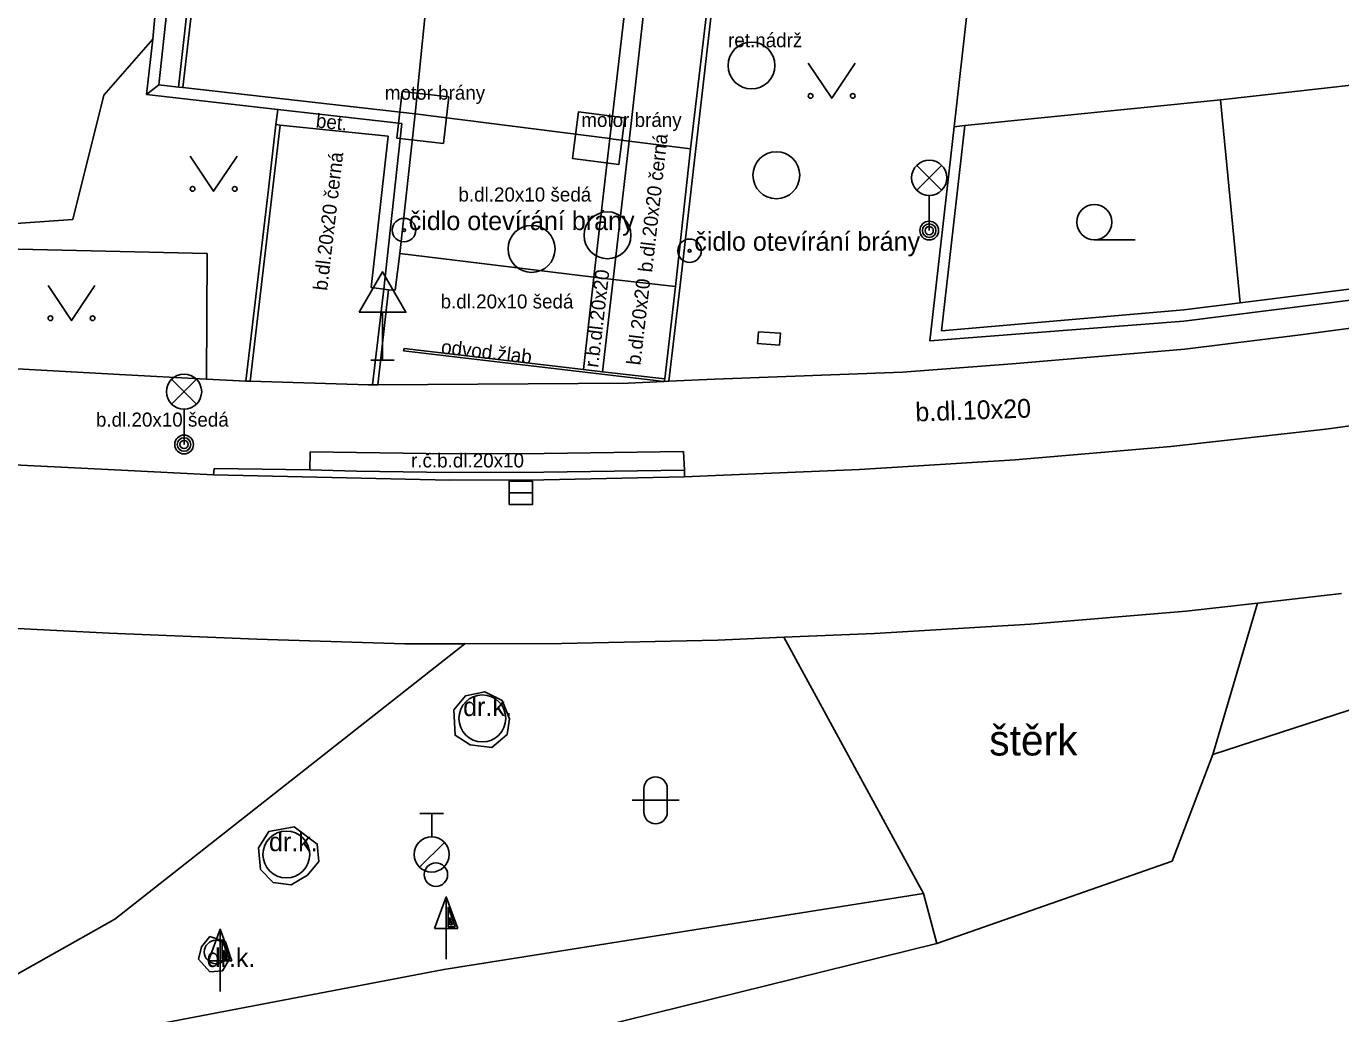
# Model space of a CAD drawing. Extents: x -598233 to -596890, y -1157848 to -1156431.
# Drawn here: x -597761.62 to -597733.59, y -1156985.21 to -1156964.16 of the extents above; entities that cross this region are included whole.
import ezdxf

# ---------------------------------------------------------------- set-up
doc = ezdxf.new("R2010")
doc.units = 0
for name, color, linetype in [('Level 10', 7, 'Continuous'), ('Level 11', 7, 'Continuous'), ('Level 14', 7, 'Continuous'), ('Level 21', 7, 'Continuous'), ('Level 24', 7, 'Continuous'), ('Level 25', 7, 'Continuous'), ('Level 26', 7, 'Continuous'), ('Level 27', 7, 'Continuous'), ('Level 28', 7, 'Continuous'), ('Level 33', 7, 'Continuous'), ('Level 34', 7, 'Continuous'), ('Level 36', 7, 'Continuous'), ('Level 40', 7, 'Continuous'), ('Level 42', 7, 'Continuous'), ('Level 5', 7, 'Continuous'), ('Level 7', 7, 'Continuous'), ('Level 8', 7, 'Continuous')]:
    doc.layers.add(name, color=color, linetype=linetype)

msp = doc.modelspace()

# ---------------------------------------------------------------- linework, layer by layer
at = {"layer": 'Level 10'}
for points in [[(-597723.97, -1156971.2), (-597727.27, -1156971.79), (-597730.58, -1156972.3), (-597733.9, -1156972.75)], [(-597733.9, -1156972.75), (-597737.21, -1156973.12), (-597740.53, -1156973.41), (-597743.85, -1156973.61)], [(-597752.58, -1156973.84), (-597757.62, -1156973.73), (-597759.59, -1156973.63), (-597762.59, -1156973.48)], [(-597747.09, -1156973.75), (-597747.58, -1156973.77), (-597750.58, -1156973.83), (-597752.58, -1156973.84)], [(-597747.09, -1156973.75), (-597743.85, -1156973.61)], [(-597733.57, -1156976.26), (-597735.36, -1156976.46), (-597736.88, -1156976.63), (-597740.2, -1156976.91), (-597743.53, -1156977.11)], [(-597753.54, -1156977.33), (-597756.7, -1156977.23), (-597759.85, -1156977.1), (-597762.08, -1156976.99), (-597763.01, -1156976.95)], [(-597743.53, -1156977.11), (-597745.46, -1156977.19), (-597746.87, -1156977.25), (-597750.2, -1156977.32), (-597752.26, -1156977.33), (-597753.54, -1156977.33)]]:
    msp.add_lwpolyline(points, dxfattribs=at)
at = {"layer": 'Level 11'}
for points in [[(-597756.49, -1156941.99), (-597758.88, -1156964.04), (-597758.92, -1156964.44), (-597759.05, -1156965.62)], [(-597756.26, -1156942.02), (-597758.79, -1156965.41)], [(-597756.57, -1156949.45), (-597758.37, -1156965.46)], [(-597757.91, -1156962.27), (-597758.28, -1156965.47)], [(-597753, -1156962.84), (-597753.32, -1156966.03)], [(-597747.67, -1156969.68), (-597746.92, -1156963.11)], [(-597749.51, -1156969.51), (-597749.17, -1156966.56), (-597748.78, -1156963.2)], [(-597749.1, -1156969.56), (-597748.76, -1156966.61), (-597748.38, -1156963.25)], [(-597747.77, -1156969.71), (-597747.45, -1156966.78), (-597747.02, -1156963.12)], [(-597759.05, -1156965.62), (-597758.79, -1156965.41)], [(-597735.73, -1156970.06), (-597736.15, -1156965.73)], [(-597756.93, -1156971.73), (-597756.45, -1156967.64), (-597756.29, -1156966.26), (-597756.25, -1156965.94)], [(-597756.2, -1156966.27), (-597756.84, -1156971.73)], [(-597756.2, -1156966.27), (-597756.29, -1156966.26)], [(-597756.2, -1156966.27), (-597753.9, -1156966.51)], [(-597753.9, -1156966.51), (-597754.26, -1156969.73)], [(-597753.65, -1156969.01), (-597749.51, -1156969.51)], [(-597749.73, -1156971.48), (-597749.51, -1156969.51)], [(-597749.51, -1156969.51), (-597749.1, -1156969.56)], [(-597749.33, -1156971.53), (-597749.1, -1156969.56)], [(-597749.1, -1156969.56), (-597747.77, -1156969.71)], [(-597725.18, -1156969.33), (-597728.26, -1156969.86), (-597731.34, -1156970.33), (-597734.44, -1156970.74)], [(-597754.26, -1156969.73), (-597753.99, -1156969.77)], [(-597754.23, -1156971.81), (-597753.99, -1156969.77)], [(-597754.12, -1156971.81), (-597753.89, -1156969.78)], [(-597748.01, -1156971.74), (-597748, -1156971.68), (-597747.77, -1156969.71)], [(-597747.91, -1156971.73), (-597747.67, -1156969.68)], [(-597734.44, -1156970.74), (-597736.91, -1156971.05), (-597740.59, -1156971.36), (-597742.93, -1156971.54)], [(-597748.01, -1156971.74), (-597753.57, -1156971.08), (-597753.56, -1156971.03)], [(-597754.32, -1156971.81), (-597756.84, -1156971.73), (-597756.93, -1156971.73), (-597757.77, -1156971.69), (-597759.63, -1156971.59), (-597762.72, -1156971.42)], [(-597742.93, -1156971.54), (-597746.94, -1156971.69), (-597747.91, -1156971.73), (-597748.01, -1156971.74), (-597748.78, -1156971.77), (-597754.12, -1156971.81), (-597754.23, -1156971.81), (-597754.32, -1156971.81)], [(-597755.57, -1156973.62), (-597755.56, -1156973.24)], [(-597755.56, -1156973.24), (-597752.59, -1156973.28)], [(-597752.59, -1156973.28), (-597750.57, -1156973.27)], [(-597750.57, -1156973.27), (-597747.6, -1156973.23)], [(-597747.6, -1156973.23), (-597747.58, -1156973.63)], [(-597757.61, -1156973.59), (-597757.62, -1156973.73)], [(-597757.61, -1156973.59), (-597755.57, -1156973.62)], [(-597755.57, -1156973.62), (-597754.57, -1156973.65)], [(-597754.57, -1156973.65), (-597752.58, -1156973.68)], [(-597752.58, -1156973.68), (-597750.58, -1156973.67)], [(-597750.58, -1156973.67), (-597748.58, -1156973.64)], [(-597748.58, -1156973.64), (-597747.58, -1156973.63)], [(-597747.58, -1156973.63), (-597747.58, -1156973.77)], [(-597735.36, -1156976.46), (-597736.31, -1156979.69), (-597737.18, -1156981.96)], [(-597848.29, -1157009.28), (-597839.49, -1157005.25), (-597834.28, -1157002.32), (-597829.24, -1157001.01), (-597824.58, -1156999.06), (-597817.39, -1156997.45), (-597809.46, -1156996.07), (-597784.88, -1156989.42), (-597774.19, -1156987.51), (-597763.56, -1156985.35), (-597759.73, -1156983.2), (-597752.26, -1156977.33)], [(-597745.46, -1156977.19), (-597742.48, -1156982.65), (-597742.2, -1156983.72)], [(-597752.15, -1156979.48), (-597752.47, -1156979.28), (-597752.5, -1156978.74), (-597752.25, -1156978.44), (-597751.84, -1156978.35), (-597751.47, -1156978.54), (-597751.31, -1156978.93), (-597751.36, -1156979.26), (-597751.69, -1156979.54), (-597752.15, -1156979.48)], [(-597756.66, -1156981.68), (-597756.44, -1156981.33), (-597755.9, -1156981.23), (-597755.41, -1156981.6), (-597755.38, -1156981.97), (-597755.62, -1156982.26), (-597755.97, -1156982.47), (-597756.35, -1156982.42), (-597756.62, -1156982.14), (-597756.66, -1156981.68)], [(-597757.26, -1156984.01), (-597757.43, -1156984.3), (-597757.7, -1156984.32), (-597757.94, -1156984.05), (-597757.88, -1156983.79), (-597757.7, -1156983.57), (-597757.37, -1156983.68), (-597757.26, -1156984.01)]]:
    msp.add_lwpolyline(points, dxfattribs=at)
at = {"layer": 'Level 14'}
for points in [[(-597758.92, -1156964.44), (-597759.96, -1156965.63)], [(-597759.96, -1156965.63), (-597760.62, -1156968.28)], [(-597760.62, -1156968.28), (-597765.38, -1156968.62)], [(-597757.76, -1156969.01), (-597763.34, -1156968.88)], [(-597757.77, -1156971.69), (-597757.76, -1156969.01)]]:
    msp.add_lwpolyline(points, dxfattribs=at)
at = {"layer": 'Level 21'}
for points in [[(-597736.31, -1156979.69), (-597729.97, -1156977.63)], [(-597752.71, -1156984.27), (-597742.48, -1156982.65)], [(-597770.08, -1156987.58), (-597763.96, -1156986.42), (-597752.71, -1156984.27)]]:
    msp.add_lwpolyline(points, dxfattribs=at)
at = {"layer": 'Level 24'}
for points in [[(-597746.02, -1156970.93), (-597746, -1156970.68), (-597745.53, -1156970.71), (-597745.55, -1156970.96)], [(-597745.55, -1156970.96), (-597746.02, -1156970.93)], [(-597748, -1156971.68), (-597749.33, -1156971.53), (-597749.73, -1156971.48), (-597753.56, -1156971.03)]]:
    msp.add_lwpolyline(points, dxfattribs=at)
at = {"layer": 'Level 25'}
for p, q in [((-597752.912, -1156983.398), (-597752.66, -1156982.724)), ((-597757.732, -1156984.088), (-597757.48, -1156983.414)), ((-597752.66, -1156983.398), (-597752.912, -1156983.398)), ((-597752.66, -1156984.05), (-597752.66, -1156983.4)), ((-597757.48, -1156984.088), (-597757.732, -1156984.088)), ((-597757.48, -1156984.74), (-597757.48, -1156984.09))]:
    msp.add_line(p, q, dxfattribs=at)
for points in [[(-597752.41, -1156983.4), (-597752.66, -1156983.4), (-597752.66, -1156982.724), (-597752.66, -1156982.724)], [(-597752.467, -1156983.36), (-597752.62, -1156983.36), (-597752.62, -1156982.947)], [(-597752.525, -1156983.32), (-597752.58, -1156983.32), (-597752.58, -1156983.171)], [(-597757.23, -1156984.09), (-597757.48, -1156984.09), (-597757.48, -1156983.414), (-597757.48, -1156983.414)], [(-597757.287, -1156984.05), (-597757.44, -1156984.05), (-597757.44, -1156983.637)], [(-597757.345, -1156984.01), (-597757.4, -1156984.01), (-597757.4, -1156983.861)]]:
    msp.add_lwpolyline(points, close=True, dxfattribs=at)
for centre, radius in [((-597753.56, -1156968.51), 0.25), ((-597753.56, -1156968.51), 0.0303), ((-597747.47, -1156968.95), 0.25), ((-597747.47, -1156968.95), 0.0303)]:
    msp.add_circle(centre, radius, dxfattribs=at)
at = {"layer": 'Level 26'}
for points in [[(-597753.7131, -1156966.5505), (-597752.7195, -1156966.6631), (-597752.6069, -1156965.6695), (-597753.6005, -1156965.5569)], [(-597748.8505, -1156966.1177), (-597749.8423, -1156965.9905), (-597749.9695, -1156966.9823), (-597748.9777, -1156967.1095)]]:
    msp.add_lwpolyline(points, close=True, dxfattribs=at)
at = {"layer": 'Level 27'}
msp.add_line((-597751.32, -1156974.1111), (-597750.82, -1156974.1089), dxfattribs=at)
msp.add_lwpolyline([(-597751.3189, -1156974.3611), (-597750.8189, -1156974.3589), (-597750.8211, -1156973.8589), (-597751.3211, -1156973.8611)], close=True, dxfattribs=at)
for centre in [(-597746.15, -1156965), (-597745.62, -1156967.34), (-597749.22, -1156968.62), (-597750.84, -1156968.91), (-597751.89, -1156978.92), (-597756.07, -1156981.82)]:
    msp.add_circle(centre, 0.5, dxfattribs=at)
at = {"layer": 'Level 28'}
for p, q in [((-597753.22, -1156980.945), (-597752.72, -1156980.945)), ((-597752.97, -1156981.445), (-597752.97, -1156980.945)), ((-597753.228, -1156982.092), (-597752.698, -1156981.562))]:
    msp.add_line(p, q, dxfattribs=at)
for centre, radius in [((-597752.97, -1156981.82), 0.375), ((-597752.88, -1156982.25), 0.25), ((-597757.57, -1156983.9), 0.25)]:
    msp.add_circle(centre, radius, dxfattribs=at)
at = {"layer": 'Level 33'}
for p, q in [((-597742.625, -1156967.66), (-597742.095, -1156967.13)), ((-597742.625, -1156967.13), (-597742.095, -1156967.66)), ((-597742.36, -1156967.77), (-597742.36, -1156968.52)), ((-597758.515, -1156972.22), (-597757.985, -1156971.69)), ((-597758.515, -1156971.69), (-597757.985, -1156972.22)), ((-597758.25, -1156972.33), (-597758.25, -1156973.08))]:
    msp.add_line(p, q, dxfattribs=at)
for centre, radius in [((-597742.36, -1156967.395), 0.375), ((-597742.36, -1156968.52), 0.2), ((-597742.36, -1156968.52), 0.1445), ((-597742.36, -1156968.52), 0.0876), ((-597758.25, -1156971.955), 0.375), ((-597758.25, -1156973.08), 0.2), ((-597758.25, -1156973.08), 0.1445), ((-597758.25, -1156973.08), 0.0876)]:
    msp.add_circle(centre, radius, dxfattribs=at)
at = {"layer": 'Level 34'}
for p, q in [((-597754.02, -1156970.262), (-597754.02, -1156971.28)), ((-597754.27, -1156971.28), (-597753.77, -1156971.28))]:
    msp.add_line(p, q, dxfattribs=at)
msp.add_lwpolyline([(-597754.52, -1156970.262), (-597753.52, -1156970.262), (-597754.02, -1156969.396)], close=True, dxfattribs=at)
at = {"layer": 'Level 36'}
for p, q in [((-597738.84, -1156968.715), (-597737.965, -1156968.715)), ((-597748.446, -1156980.416), (-597748.446, -1156980.916)), ((-597747.946, -1156980.416), (-597747.946, -1156980.916)), ((-597748.696, -1156980.666), (-597747.696, -1156980.666))]:
    msp.add_line(p, q, dxfattribs=at)
for points in [[(-597744.94, -1156964.95), (-597744.44, -1156965.7), (-597743.94, -1156964.95)], [(-597758.12, -1156966.93), (-597757.62, -1156967.68), (-597757.12, -1156966.93)], [(-597761.15, -1156969.69), (-597760.65, -1156970.44), (-597760.15, -1156969.69)]]:
    msp.add_lwpolyline(points, dxfattribs=at)
for centre, radius in [((-597744.8902, -1156965.6498), 0.05), ((-597743.9908, -1156965.6498), 0.05), ((-597758.0702, -1156967.6298), 0.05), ((-597757.1708, -1156967.6298), 0.05), ((-597738.8401, -1156968.3399), 0.375), ((-597761.1002, -1156970.3898), 0.05), ((-597760.2008, -1156970.3898), 0.05)]:
    msp.add_circle(centre, radius, dxfattribs=at)
for centre, start, end in [((-597748.1957, -1156980.4163), 0, 180), ((-597748.1957, -1156980.9163), 180, 0)]:
    msp.add_arc(centre, 0.25, start, end, dxfattribs=at)
at = {"layer": 'Level 5'}
for points in [[(-597741.83, -1156966.31), (-597741.1, -1156959.87), (-597741.09, -1156959.77), (-597740.05, -1156950.8), (-597740.03, -1156950.62)], [(-597731.12, -1156965.19), (-597732.54, -1156965.33), (-597736.15, -1156965.73), (-597741.6, -1156966.28), (-597741.83, -1156966.31)]]:
    msp.add_lwpolyline(points, dxfattribs=at)
at = {"layer": 'Level 7'}
for points in [[(-597753.61, -1156966.24), (-597756.25, -1156965.94), (-597759.05, -1156965.62)], [(-597753.32, -1156966.03), (-597758.28, -1156965.47), (-597758.37, -1156965.46), (-597758.79, -1156965.41)], [(-597753.32, -1156966.03), (-597753.65, -1156969.01)], [(-597753.99, -1156969.77), (-597753.61, -1156966.24)], [(-597742.35, -1156970.87), (-597741.83, -1156966.31)], [(-597741.6, -1156966.28), (-597742.1, -1156970.66)], [(-597753.65, -1156969.01), (-597753.75, -1156969.79)], [(-597735.73, -1156970.06), (-597730.63, -1156969.42)], [(-597753.75, -1156969.79), (-597753.89, -1156969.78), (-597753.99, -1156969.77)], [(-597730.5, -1156969.64), (-597736.93, -1156970.45)], [(-597736.93, -1156970.21), (-597735.73, -1156970.06)], [(-597742.1, -1156970.66), (-597736.93, -1156970.21)], [(-597736.93, -1156970.45), (-597742.35, -1156970.87)], [(-597742.2, -1156983.72), (-597757.3, -1156987.45), (-597771.04, -1156990.68), (-597786.5, -1156994.29), (-597786.93, -1156993.75)]]:
    msp.add_lwpolyline(points, dxfattribs=at)
at = {"layer": 'Level 8'}
for points in [[(-597749.09, -1156966.57), (-597749.17, -1156966.56), (-597753.32, -1156966.03)], [(-597747.45, -1156966.78), (-597748.76, -1156966.61), (-597749.09, -1156966.57)], [(-597737.18, -1156981.96), (-597742.2, -1156983.72)]]:
    msp.add_lwpolyline(points, dxfattribs=at)

# ---------------------------------------------------------------- texts
at = {"layer": 'Level 40'}
for s, height, rotation, p in [('bet.', 0.3, 354.04287, (-597755.45, -1156966.32)), ('b.dl.20x20 černá', 0.3, 83.50717, (-597748.27, -1156969.42)), ('b.dl.20x20 černá', 0.3, 83.29636, (-597755.2, -1156969.81)), ('r.b.dl.20x20', 0.3, 83.34079, (-597749.42, -1156971.45)), ('b.dl.20x20', 0.3, 83.34079, (-597748.52, -1156971.4)), ('b.dl.10x20', 0.4, 2, (-597742.65, -1156972.59))]:
    msp.add_text(s, height=height, rotation=rotation, dxfattribs=at).set_placement(p)
for s, height, p in [('b.dl.20x10 šedá', 0.3, (-597752.4, -1156967.9)), ('b.dl.20x10 šedá', 0.3, (-597752.78, -1156970.18)), ('b.dl.20x10 šedá', 0.3, (-597760.13, -1156972.7)), ('r.č.b.dl.20x10', 0.3, (-597753.41, -1156973.57)), ('dr.k.', 0.4, (-597752.3, -1156978.87)), ('štěrk', 0.65, (-597741.08, -1156979.71)), ('dr.k.', 0.4, (-597756.44, -1156981.75)), ('dr.k.', 0.4, (-597757.77, -1156984.22))]:
    msp.add_text(s, height=height, dxfattribs=at).set_placement(p)
at = {"layer": 'Level 42'}
for s, height, p in [('ret.nádrž', 0.3, (-597746.65, -1156964.61)), ('motor brány', 0.3, (-597753.97, -1156965.73)), ('motor brány', 0.3, (-597749.78, -1156966.31)), ('čidlo otevírání brány', 0.4, (-597753.46, -1156968.51)), ('čidlo otevírání brány', 0.4, (-597747.37, -1156968.95))]:
    msp.add_text(s, height=height, dxfattribs=at).set_placement(p)
msp.add_text('odvod.žlab', height=0.3, rotation=353.3387, dxfattribs=at).set_placement((-597752.78, -1156971.14))

doc.saveas('drawing.dxf')
